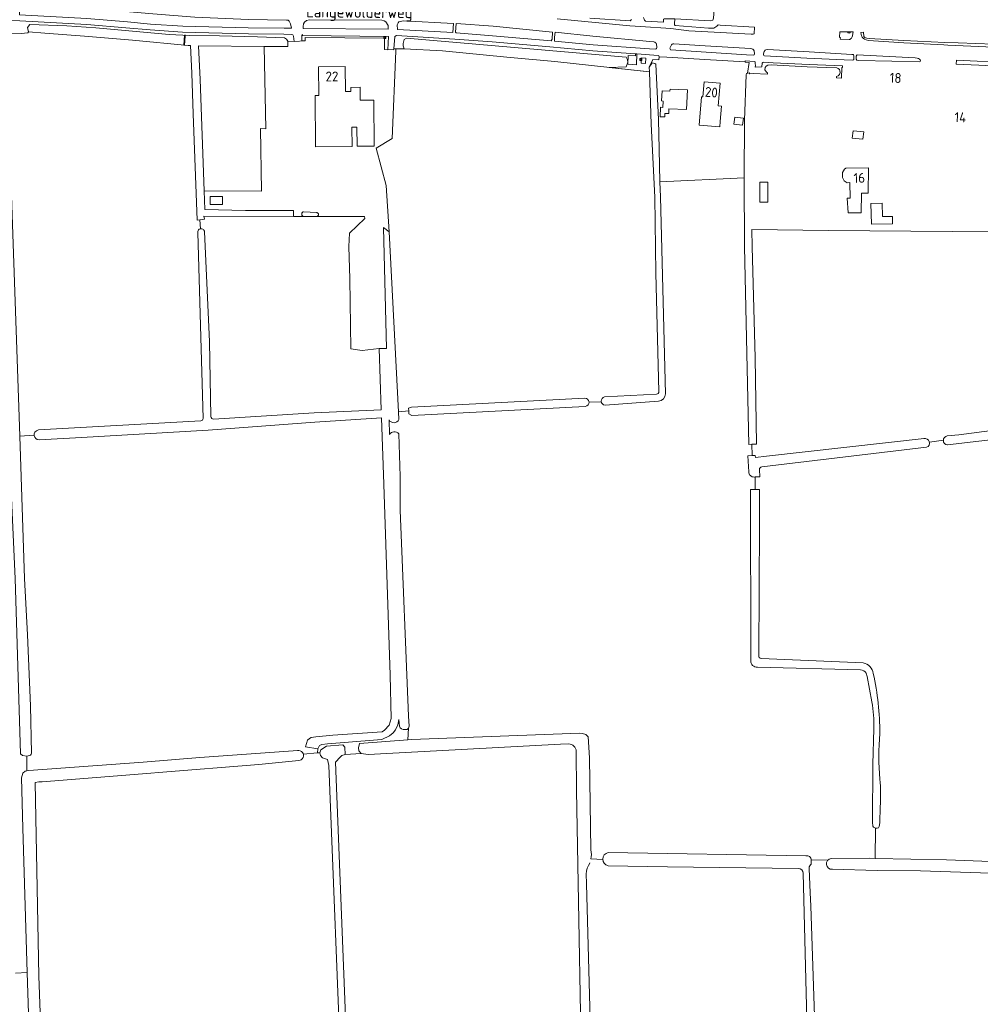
# Model space of a CAD drawing. Header units: metres. Extents: x 209813 to 223847, y 571801 to 587119.
# Tile 596 of 656: x 217549 to 217938, y 581622 to 582020. Entities that reach past the tile are written whole.
import ezdxf
from ezdxf.enums import TextEntityAlignment as Align

# ---------------------------------------------------------------- set-up
doc = ezdxf.new("R2010")
doc.units = ezdxf.units.M
for name, color, linetype, lineweight in [('B-RO-GR-BOUWLAND-GV', 8, 'Continuous', 0), ('B-RO-GR-GRAS-GV', 8, 'Continuous', 0), ('B-RO-KL-DATA_CAI-S', 8, 'Continuous', 0), ('B-RO-KL-WATER_PUT-S', 8, 'Continuous', 0), ('B-RO-KW-KUNSTWERK_STUW-GV', 8, 'Continuous', 0), ('B-RO-OG-BEBOUWING-GV', 8, 'Continuous', 0), ('B-RO-OG-BEBOUWING-T18', 8, 'Continuous', 0), ('B-RO-OG-TERREIN_CULTUURSCHEIDING-GV', 8, 'Continuous', 0), ('B-RO-OG-TERREIN_ERF-GV', 8, 'Continuous', 0), ('B-RO-OG-TOPOGRAFIE-T18', 8, 'Continuous', 0), ('B-RO-OG-WATER_GREPPEL-GV', 8, 'Continuous', 0), ('B-RO-OG-WEG-GV', 8, 'Continuous', 0), ('B-RO-VH-VERHARDING_TEGEL-GV', 8, 'Continuous', 0)]:
    doc.layers.add(name, color=color, linetype=linetype, lineweight=lineweight)
doc.styles.add('NLCS-ISO', font='txt')
doc.styles.add('NLCS-ISO-M200-T18', font='txt', dxfattribs={"height": 0.36})

# ---------------------------------------------------------------- blocks, each defined once
blk = doc.blocks.new('SKL-DATA_SIGNAAL_CAIKAST-SO')
at = {"color": 0, "linetype": 'ByBlock', "lineweight": 18}
for points in [[(-2, 2), (2, 2), (2, 1.68), (-2, 1.68)], [(-2, 1.52), (2, 1.52), (2, -2), (-2, -2)]]:
    blk.add_lwpolyline(points, close=True, dxfattribs=at)
at = {"color": 0, "linetype": 'ByBlock', "lineweight": 18, "style": 'NLCS-ISO'}
blk.add_text('cai', height=1.5, dxfattribs=at).set_placement((0, 0), align=Align.MIDDLE_CENTER)
blk = doc.blocks.new('SKL-WATER_WATERLEIDINGPUT-SO')
at = {"color": 0, "linetype": 'ByBlock', "lineweight": 18}
blk.add_ellipse((0, 0), major_axis=(2.5, 0), ratio=0.54, dxfattribs=at)
at = {"color": 0, "linetype": 'ByBlock', "lineweight": 18, "style": 'NLCS-ISO'}
blk.add_text('wl', height=1.5, dxfattribs=at).set_placement((0, 0), align=Align.MIDDLE_CENTER)

msp = doc.modelspace()

# ---------------------------------------------------------------- linework, layer by layer
at = {"layer": 'B-RO-GR-BOUWLAND-GV', "flags": 128}
for points in [[(217551.581, 581634.369), (217549.781, 581692.905), (217549.336, 581713.216), (217549.863, 581715.2), (217550.737, 581716.033), (217551.509, 581716.162), (217551.411, 581721.986), (217549.744, 581722.264), (217548.942, 581723.013), (217546.709, 581794.065), (217544.832, 581835.499), (217544.683, 581839.616), (217540.248, 581839.441), (217521.451, 581839.446), (217433.278, 581840.393)], [(217552.279, 581411.618), (217558.799, 581411.562), (217554.162, 581555.453), (217551.581, 581634.369), (217546.86, 581634.175)]]:
    msp.add_lwpolyline(points, dxfattribs=at)
at = {"layer": 'B-RO-GR-GRAS-GV', "flags": 128}
for points in [[(217809.412, 582020.624), (217809.71, 582020.68), (217813.95, 582020.646), (217828.451, 582019.866), (217829.297, 582020.183), (217829.563, 582020.96), (217831.154, 582039.192), (217832.349, 582053.521), (217846.262, 582053.101), (217848.801, 582053.253), (217849.597, 582053.632), (217850.108, 582054.182), (217850.367, 582055.09), (217850.451, 582068.561), (217849.783, 582085.574), (217848.957, 582122.866), (217848.036, 582158.306), (217848.348, 582188.5), (217847.987, 582206.427), (217847.78, 582233.621)], [(217621.544, 581939.257), (217620.447, 581939.093), (217618.819, 581982.288), (217618.332, 581998.668), (217617.725, 582009.899), (217616.788, 582009.921), (217594.273, 582012.131), (217574.888, 582013.712), (217558.775, 582014.888), (217552.185, 582015.433), (217551.813, 582015.098), (217549.2, 582014.768), (217544.533, 582014.844), (217545.113, 582005.243), (217544.881, 581981.481), (217544.952, 581970.332), (217544.748, 581964.73), (217548.629, 581851.689)], [(217807.491, 581869.715), (217806.266, 581917.757), (217805.806, 581948.537), (217804.325, 581978.043), (217803.694, 581999.269), (217765.292, 582003.371), (217745.961, 582005.239), (217719.906, 582007.803), (217704.301, 582008.584), (217700.943, 582008.584), (217700.957, 582007.593), (217699.425, 581972.193), (217693.015, 581968.373), (217697.082, 581953.135), (217698.212, 581934.381), (217702.018, 581861.557)], [(217952.093, 581961.478), (217951.45, 581934.715), (217926.252, 581934.59), (217876.272, 581934.931), (217845.199, 581935.37), (217845.242, 581928.382), (217846.482, 581883.361), (217847.068, 581848.461), (217845.175, 581848.374)], [(217924.329, 581851.757), (217929.032, 581852.273), (217966.991, 581857.249), (217973.99, 581857.952), (217975.107, 581858.237), (217975.485, 581859.832), (217975.005, 581894.867), (217973.91, 581932.127), (217973.596, 581953.262), (217973.611, 581959.343), (217973.521, 581959.649), (217953.741, 581960.219)], [(217843.887, 581837.209), (217843.545, 581843.675), (217845.358, 581843.81), (217845.175, 581848.374), (217843.935, 581848.317), (217842.249, 581928.382), (217842.076, 581956.294), (217807.9, 581954.704), (217808.179, 581948.635), (217810.143, 581868.87)], [(217623.178, 581940.811), (217623.369, 581939.529), (217621.544, 581939.257), (217621.835, 581935.676)], [(217627.104, 581858.62), (217667.918, 581861.18), (217695.001, 581862.334), (217694.124, 581887.157), (217687.258, 581886.342), (217682.698, 581886.992), (217682.288, 581915.342), (217681.897, 581928.553), (217682.109, 581933.951), (217688.353, 581939.825), (217688.247, 581940.618), (217659.529, 581940.625), (217623.178, 581940.811)], [(217622.835, 581858.888), (217620.669, 581934.212)], [(217623.453, 581934.369), (217625.482, 581890.012), (217626.052, 581859.6)], [(217785.494, 581867.583), (217806.544, 581868.691)], [(217777.691, 581863.749), (217707.469, 581860.071), (217706.254, 581860.685), (217706.19, 581861.918), (217702.018, 581861.557), (217702.185, 581858.354)], [(217706.19, 581861.918), (217706.135, 581862.987), (217707.31, 581863.415), (217777.488, 581867.04)], [(217779.203, 581865.386), (217784.189, 581865.618)], [(217807.371, 581865.817), (217785.75, 581864.171)], [(217663.442, 581722.917), (217669.176, 581723.378), (217669.35, 581725.023), (217664.337, 581725.815), (217665.19, 581728.507), (217665.948, 581729.265), (217666.63, 581729.626), (217668.543, 581729.948), (217675.458, 581730.517), (217695.388, 581731.905), (217696.303, 581732.602), (217698.255, 581734.574), (217699.067, 581737.284), (217698.627, 581754.822), (217696.064, 581832.266), (217695.115, 581859.132), (217668.185, 581857.282), (217624.87, 581854.125), (217573.583, 581851.1), (217556.445, 581850.145), (217555.706, 581850.376), (217555.14, 581850.716), (217554.677, 581851.258), (217554.464, 581851.897), (217554.458, 581852.087), (217548.629, 581851.689), (217550.582, 581794.012), (217551.667, 581771.216), (217552.944, 581742.379), (217553.294, 581723.254)], [(217554.458, 581852.087), (217554.44, 581852.627), (217554.763, 581853.302), (217555.335, 581853.817), (217556.237, 581854.185), (217621.891, 581857.861)], [(217698.182, 581858.271), (217698.379, 581852.302)], [(217702.125, 581852.6), (217702.735, 581835.366), (217702.697, 581821.713), (217706.007, 581738.242), (217706.328, 581734.206), (217706.037, 581733.359), (217705.827, 581728.728), (217707.312, 581728.845), (217775.505, 581731.415), (217776.627, 581731.29), (217777.897, 581730.814), (217778.849, 581729.888), (217779.434, 581721.329), (217779.984, 581684.085)], [(217974.083, 581727.806), (217974.387, 581736.627), (217977.562, 581789.676), (217976.304, 581832.617), (217975.72, 581847.544), (217975.493, 581852.242), (217975.337, 581852.91), (217974.893, 581853.433), (217974.227, 581853.598), (217960.165, 581852.299), (217924.414, 581848.149)], [(217845.358, 581843.81), (217846.51, 581843.896), (217846.609, 581843.006), (217851.078, 581843.578), (217914.976, 581850.705)], [(217922.742, 581850.046), (217917.08, 581849.259)], [(217915.951, 581847.156), (217849.272, 581839.228)], [(217848.213, 581838.153), (217848.342, 581835.245), (217846.454, 581835.143)], [(217844.78, 581760.726), (217844.607, 581830.088), (217846.559, 581830.11), (217846.454, 581835.143), (217846.138, 581835.125)], [(217846.559, 581830.11), (217848.253, 581830.129), (217848.27, 581816.37), (217848.026, 581762.91)], [(217848.898, 581761.621), (217890.232, 581759.795)], [(217889.166, 581757.043), (217847.432, 581758.098)], [(217893.831, 581744.08), (217891.945, 581754.342), (217891.462, 581755.644)], [(217877.242, 581680.633), (217892.784, 581680.691), (217895.076, 581680.648), (217895.251, 581692.884), (217894.39, 581693.283), (217894.201, 581693.703), (217894.045, 581695.263), (217894.168, 581718.859), (217894.598, 581733.184)], [(217552.922, 581722.406), (217551.411, 581721.986), (217551.509, 581716.162), (217552.21, 581716.279), (217598.594, 581719.623), (217621.542, 581721.464), (217661.245, 581724.405)], [(217770.937, 581726.998), (217767.644, 581726.921), (217689.737, 581722.778), (217686.96, 581723.075), (217680.429, 581722.794), (217679.046, 581722.272), (217678.409, 581721.708), (217676.527, 581719.633), (217681.675, 581589.016)], [(217661.585, 581720.255), (217645.377, 581718.656), (217604.831, 581715.375), (217601.713, 581715.19), (217557.656, 581711.703), (217556.339, 581711.596), (217554.851, 581711.36), (217556.36, 581633.002), (217559.072, 581559.236), (217559.607, 581557.727), (217561.393, 581557.336), (217645.303, 581570.365), (217661.645, 581572.956), (217663.681, 581572.21), (217663.787, 581569.935), (217662.818, 581568.657), (217651.166, 581566.849), (217641.465, 581565.239), (217611.768, 581560.89), (217561.003, 581552.211), (217559.575, 581551.946), (217559.34, 581550.194), (217562.624, 581406.6), (217562.914, 581394.748)], [(217679.051, 581585.686), (217673.776, 581718.273), (217673.275, 581720.766), (217671.241, 581721.396), (217670.444, 581722.327), (217670.104, 581723.452), (217669.176, 581723.378)], [(217776.761, 581565.516), (217774.098, 581708.147), (217774.007, 581724.016)], [(217897.13, 581701.557), (217897.076, 581695.1), (217896.753, 581693.567), (217896.459, 581693), (217895.87, 581692.905), (217895.251, 581692.884)], [(217784.759, 581680.24), (217779.999, 581680.411)], [(217786.954, 581682.968), (217867.086, 581681.723)], [(217895.076, 581680.648), (217924.018, 581680.104), (217970.714, 581678.369)], [(217779.563, 581678.906), (217779.507, 581678.765)], [(217863.976, 581676.589), (217810.952, 581677.172), (217786.974, 581677.68)], [(217868.421, 581676.509), (217868.74, 581666.744), (217869.111, 581661.387), (217871.435, 581588.34), (217872.75, 581530.984), (217877.388, 581433.16), (217882.77, 581434.296)], [(217869.198, 581680.054), (217869.238, 581678.263)], [(217869.198, 581680.054), (217876, 581679.976)], [(217777.997, 581674.368), (217778.214, 581670.326), (217780.98, 581565.447)], [(217869.43, 581534.701), (217865.954, 581674.639)], [(217980.363, 581453.588), (217973.035, 581666.981), (217973.409, 581668.55), (217974.346, 581669.514), (217973.725, 581673.958), (217972.012, 581673.613), (217970.06, 581673.649), (217913.502, 581675.611), (217895.967, 581675.708), (217877.706, 581676.215)]]:
    msp.add_lwpolyline(points, dxfattribs=at)
msp.add_lwpolyline([(217647.631, 582009.564), (217621.038, 582009.822), (217621.744, 581996.175), (217623.323, 581951.071), (217646.511, 581950.9), (217646.081, 581976.227), (217648.234, 581976.153)], close=True, dxfattribs=at)
at = {"layer": 'B-RO-GR-GRAS-GV'}
for points in [[(217806.544, 581868.691, 0.4061985), (217807.491, 581869.715)], [(217810.143, 581868.87, -0.398023), (217807.371, 581865.817)], [(217621.891, 581857.861, 0.4063351), (217622.835, 581858.888)], [(217626.052, 581859.6, 0.4241353), (217627.104, 581858.62)], [(217702.185, 581858.354, -0.5887988), (217698.182, 581858.271)], [(217698.379, 581852.302, -0.5355134), (217702.125, 581852.6)], [(217846.138, 581835.125, -0.4389823), (217843.887, 581837.209)], [(217849.272, 581839.228, 0.3805058), (217848.213, 581838.153)], [(217847.432, 581758.098, -0.4674187), (217844.78, 581760.726)], [(217848.026, 581762.91, 0.4552025), (217848.898, 581761.621)], [(217891.462, 581755.644, 0.2782964), (217889.166, 581757.043)], [(217890.232, 581759.795, -0.3211619), (217894.343, 581755.577)], [(217894.343, 581755.577, -0.0564983), (217897.011, 581731.198)], [(217894.598, 581733.184, 0.048385), (217893.831, 581744.08)], [(217897.011, 581731.198, 0.0425856), (217896.977, 581712.741)], [(217774.007, 581724.016, 0.4190526), (217770.937, 581726.998)], [(217553.294, 581723.254, -0.1032709), (217552.922, 581722.406)], [(217896.977, 581712.741, -0.0496176), (217897.13, 581701.557)], [(217779.984, 581684.085, -0.1004383), (217779.999, 581680.411)], [(217867.086, 581681.723, -0.4484293), (217869.198, 581680.054)], [(217779.507, 581678.765, 0.1133973), (217777.997, 581674.368)], [(217865.954, 581674.639, 0.403781), (217863.976, 581676.589)], [(217869.238, 581678.263, 0.2744877), (217868.4, 581676.715)]]:
    msp.add_lwpolyline(points, format="xyb", dxfattribs=at)
for centre, radius, start, end in [((217622.06, 581934.299), 1.395, 2.85755, 183.34649), ((217777.554, 581865.392), 1.649, 274.77161, 92.63666), ((217785.9, 581865.898), 1.734, 103.54105, 263.56059), ((217924.555, 581849.956), 1.815, 97.15423, 263.56059), ((217915.267, 581848.878), 1.853, 291.66481, 104.09581), ((217661.444, 581722.332), 2.082, 273.88714, 98.36624), ((217787.444, 581680.327), 2.686, 100.50883, 257.83101), ((217877.605, 581678.444), 2.219, 99.42193, 275.01974)]:
    msp.add_arc(centre, radius, start, end, dxfattribs=at)
at = {"layer": 'B-RO-KW-KUNSTWERK_STUW-GV', "flags": 128}
msp.add_lwpolyline([(217615.646, 582013.734), (217615.672, 582014.035), (217615.373, 582014.06), (217615.033, 582010.093), (217615.332, 582010.067)], close=True, dxfattribs=at)
at = {"layer": 'B-RO-OG-BEBOUWING-GV', "flags": 128}
for points in [[(217668.237, 581989.68), (217668.462, 581968.816), (217683.24, 581968.96), (217683.167, 581976.784), (217685.146, 581976.803), (217685.218, 581969.108), (217692.179, 581969.176), (217692.016, 581987.833), (217686.495, 581987.778), (217686.454, 581992.968), (217682.668, 581992.93), (217682.681, 581991.328), (217680.539, 581991.306), (217680.477, 582001.427), (217669.552, 582001.289), (217669.711, 581989.693)], [(217630.699, 581948.806), (217625.741, 581948.774), (217625.762, 581945.446), (217630.72, 581945.478)]]:
    msp.add_lwpolyline(points, close=True, dxfattribs=at)
at = {"layer": 'B-RO-OG-TERREIN_CULTUURSCHEIDING-GV', "flags": 128}
msp.add_lwpolyline([(217702.388, 581734.247), (217702.187, 581736.844), (217701.744, 581734.682), (217700.853, 581732.748), (217699.868, 581731.516), (217698.401, 581730.313), (217695.24, 581728.853), (217673.303, 581727.107), (217670.968, 581726.725), (217670.002, 581726.327), (217669.35, 581725.023), (217669.176, 581723.378), (217670.104, 581723.452), (217670.569, 581724.68), (217672.789, 581726.126), (217679.49, 581726.654), (217680.259, 581725.733), (217680.429, 581722.794), (217686.96, 581723.075), (217685.891, 581724.25), (217685.838, 581725.467), (217686.276, 581727.188), (217705.827, 581728.728), (217706.037, 581733.359), (217705.481, 581732.83), (217704.654, 581732.823)], dxfattribs=at)
at = {"layer": 'B-RO-OG-TERREIN_CULTUURSCHEIDING-GV'}
msp.add_lwpolyline([(217704.654, 581732.823, -0.3866489), (217702.388, 581734.247)], format="xyb", dxfattribs=at)
at = {"layer": 'B-RO-OG-TERREIN_ERF-GV', "flags": 128}
for points in [[(217700.943, 582008.584), (217700.1, 582008.584), (217700.063, 582008.109), (217696.359, 582008.268), (217696.372, 582012.835), (217664.198, 582013.092), (217664.188, 582011.769), (217659.761, 582011.597), (217657.24, 582011.704), (217657.148, 582009.545), (217647.631, 582009.564), (217648.234, 581976.153), (217646.081, 581976.227), (217646.511, 581950.9), (217623.323, 581951.071), (217623.588, 581943.499), (217640.038, 581943.121), (217659.541, 581943.022), (217659.529, 581940.625), (217663.645, 581940.625), (217663.302, 581940.766), (217663.069, 581940.95), (217662.901, 581941.194), (217662.834, 581941.381), (217662.805, 581941.577), (217662.816, 581941.775), (217662.907, 581942.057), (217663.013, 581942.224), (217663.15, 581942.367), (217663.402, 581942.523), (217663.592, 581942.581), (217668.949, 581942.233), (217669.1, 581942.196), (217669.241, 581942.129), (217669.366, 581942.037), (217669.514, 581941.857), (217669.603, 581941.641), (217669.625, 581941.487), (217669.616, 581941.331), (217669.577, 581941.181), (217669.509, 581941.04), (217669.359, 581940.862), (217669.164, 581940.735), (217668.806, 581940.625), (217688.247, 581940.618), (217688.353, 581939.825), (217682.109, 581933.951), (217681.897, 581928.553), (217682.288, 581915.342), (217682.698, 581886.992), (217687.258, 581886.342), (217694.124, 581887.157), (217697.227, 581887.202), (217695.925, 581936.205), (217698.212, 581934.381), (217697.082, 581953.135), (217693.015, 581968.373), (217699.425, 581972.193), (217700.957, 582007.593)], [(217803.61, 582001.167), (217804.764, 582002.831), (217805.826, 582002.641), (217806.319, 582002.334), (217807.404, 581979.948), (217807.563, 581967.906), (217807.9, 581954.704), (217842.076, 581956.294), (217842.146, 581979.665), (217842.808, 581998.092), (217843.046, 581998.545), (217843.406, 581998.675), (217844.111, 582003.014), (217842.421, 582003.093), (217842.429, 582003.27), (217826.176, 582004.238), (217810.783, 582005.237), (217807.595, 582005.262), (217807.542, 582004.147), (217805.065, 582004.214)], [(217683.24, 581968.96), (217668.462, 581968.816), (217668.237, 581989.68), (217669.711, 581989.693), (217669.552, 582001.289), (217680.477, 582001.427), (217680.539, 581991.306), (217682.681, 581991.328), (217682.668, 581992.93), (217686.454, 581992.968), (217686.495, 581987.778), (217692.016, 581987.833), (217692.179, 581969.176), (217685.218, 581969.108), (217685.146, 581976.803), (217683.167, 581976.784)], [(217807.966, 581981.055), (217808.122, 581984.902), (217809.145, 581984.86), (217809.249, 581987.411), (217808.613, 581987.437), (217808.779, 581991.543), (217811.973, 581991.414), (217812.009, 581992.282), (217819.062, 581991.996), (217818.738, 581984.003), (217811.559, 581984.294), (217811.478, 581982.299), (217809.978, 581982.359), (217809.922, 581980.976)], [(217832.355, 581979.093), (217832.186, 581977.03), (217823.809, 581977.674), (217824.727, 581989.127), (217825.321, 581989.078), (217825.824, 581995.213), (217832.338, 581994.709), (217831.583, 581985.492), (217832.871, 581985.386)], [(217837.897, 581977.983), (217838.209, 581980.823), (217841.746, 581980.435), (217841.434, 581977.595)], [(217890.51, 581974.884), (217890.185, 581971.96), (217885.858, 581972.441), (217886.183, 581975.365)], [(217882.739, 581959.819), (217883.261, 581960.182), (217892.362, 581960.37), (217892.224, 581950.084), (217889.559, 581950.093), (217889.478, 581942.114), (217884.14, 581942.136), (217883.759, 581948.013), (217885.001, 581948.086), (217884.906, 581954.359), (217883.762, 581954.342), (217882.605, 581955.144), (217881.895, 581956.443), (217881.902, 581958.534)], [(217851.611, 581954.548), (217851.607, 581946.461), (217848.335, 581946.463), (217848.339, 581954.55)], [(217630.72, 581945.478), (217625.762, 581945.446), (217625.741, 581948.774), (217630.699, 581948.806)], [(217898.011, 581946.068), (217898.153, 581940.671), (217902.129, 581940.66), (217902.12, 581937.648), (217893.649, 581937.508), (217893.422, 581945.947)]]:
    msp.add_lwpolyline(points, close=True, dxfattribs=at)
at = {"layer": 'B-RO-OG-WATER_GREPPEL-GV', "flags": 128}
msp.add_lwpolyline([(217669.415, 581940.916), (217669.546, 581941.109), (217669.616, 581941.331), (217669.625, 581941.487), (217669.58, 581941.716), (217669.514, 581941.857), (217669.366, 581942.037), (217669.172, 581942.166), (217668.949, 581942.233), (217663.592, 581942.581), (217663.313, 581942.48), (217663.078, 581942.299), (217662.867, 581941.966), (217662.816, 581941.775), (217662.805, 581941.577), (217662.834, 581941.381), (217662.901, 581941.194), (217663.005, 581941.026), (217663.14, 581940.881), (217663.302, 581940.766), (217663.645, 581940.625), (217668.806, 581940.625), (217669.164, 581940.735), (217669.298, 581940.813)], close=True, dxfattribs=at)
msp.add_lwpolyline([(217681.675, 581589.016), (217676.527, 581719.633), (217678.409, 581721.708), (217679.046, 581722.272), (217680.429, 581722.794), (217680.259, 581725.733), (217679.49, 581726.654), (217672.789, 581726.126), (217670.569, 581724.68), (217670.104, 581723.452), (217670.444, 581722.327), (217671.241, 581721.396), (217673.275, 581720.766), (217673.776, 581718.273), (217679.051, 581585.686)], dxfattribs=at)
at = {"layer": 'B-RO-OG-WEG-GV', "flags": 128}
for points in [[(217656.627, 582020.226), (217641.27, 582020.479), (217619.531, 582021.441), (217602.448, 582022.701), (217593.11, 582023.53), (217575.131, 582025.045), (217556.286, 582026.29), (217550.744, 582026.526), (217549.422, 582025.856), (217548.446, 582024.303), (217548.436, 582022.392), (217575.734, 582020.887), (217592.267, 582019.435), (217601.537, 582018.6), (217614.723, 582017.779), (217641.108, 582017.076), (217655.676, 582016.882), (217658.741, 582016.914), (217658.275, 582018.633), (217657.747, 582019.78), (217657.386, 582020.106)], [(217695.238, 582020.152), (217665.941, 582020.244), (217664.778, 582020.017), (217663.93, 582019.318), (217663.506, 582018.635), (217663.389, 582017.645), (217663.39, 582016.837), (217697.788, 582016.566), (217697.771, 582018.035), (217696.943, 582019.528), (217696.252, 582019.88)], [(217703.963, 582019.843), (217702.208, 582019.466), (217701.889, 582019.076), (217701.473, 582018.281), (217701.555, 582016.389), (217724.039, 582015.161), (217724.295, 582018.859)], [(217763.922, 582011.8), (217764.247, 582012.496), (217764.359, 582015.359), (217740.381, 582017.729), (217725.393, 582018.799), (217725.172, 582015.353), (217725.392, 582015.011), (217740.054, 582013.848)], [(217806.03, 582008.36), (217806.348, 582008.525), (217806.56, 582008.735), (217806.695, 582009.015), (217806.725, 582009.301), (217806.589, 582010.483), (217806.407, 582010.829), (217806.152, 582011.038), (217805.877, 582011.222), (217805.46, 582011.359), (217803.859, 582011.492), (217780.812, 582013.65), (217765.481, 582015.27), (217765.194, 582013.347), (217765.221, 582011.669), (217780.888, 582010.241), (217803.682, 582008.527)], [(217884.833, 582012.376), (217885.177, 582012.561), (217885.514, 582012.874), (217885.794, 582013.408), (217885.96, 582013.854), (217886.119, 582014.764), (217886.17, 582015.392), (217880.741, 582015.476), (217880.679, 582013.305), (217881.037, 582012.996), (217880.976, 582012.446), (217884.531, 582012.402)], [(217663.074, 582013.922), (217663.078, 582014.322), (217662.909, 582013.933), (217662.851, 582011.742), (217664.188, 582011.769), (217664.198, 582013.092), (217696.372, 582012.835), (217696.359, 582008.268), (217697.665, 582008.212), (217697.91, 582013.571)], [(217701.221, 582013.968), (217700.549, 582013.582), (217700.1, 582008.584), (217704.301, 582008.584), (217703.906, 582009.792), (217703.955, 582010.702), (217704.293, 582012.334), (217705.304, 582012.829), (217794.275, 582005.156), (217794.838, 582004.07), (217794.876, 582003.109), (217794.239, 582001.253), (217787.327, 582001.014), (217803.694, 581999.269), (217803.61, 582001.167), (217805.065, 582004.214), (217807.542, 582004.147), (217807.595, 582005.262), (217807.512, 582005.782), (217807.256, 582005.893), (217798.596, 582006.467), (217798.442, 582002.095), (217794.904, 582002.335), (217795.121, 582005.881), (217797.98, 582005.787), (217797.999, 582006.51), (217780.716, 582007.772), (217763.348, 582009.347), (217739.9, 582011.34), (217724.818, 582012.495)], [(217845.809, 582006.024), (217846.06, 582006.185), (217846.238, 582006.517), (217846.076, 582007.696), (217845.841, 582008.165), (217845.618, 582008.371), (217845.219, 582008.585), (217844.55, 582008.718), (217826.303, 582009.796), (217813.548, 582010.608), (217813.095, 582010.591), (217812.86, 582010.463), (217812.674, 582010.185), (217811.992, 582008.791), (217812.011, 582008.495), (217812.225, 582008.189), (217812.368, 582008.087), (217842.962, 582006.089)], [(217851.477, 582008.264), (217850.824, 582008.214), (217850.576, 582008.031), (217850.214, 582007.432), (217849.871, 582006.517), (217849.877, 582006.193), (217849.998, 582005.92), (217850.238, 582005.775), (217867.435, 582004.838), (217882.59, 582004.094), (217886.129, 582003.98), (217886.325, 582004.107), (217886.438, 582004.289), (217886.496, 582005.157), (217886.419, 582005.856), (217886.322, 582006.098), (217886.176, 582006.255), (217885.715, 582006.308), (217868.394, 582007.354)], [(217802.1, 582002.635), (217800.29, 582002.804), (217800.279, 582004.855), (217802.158, 582004.721)], [(217842.429, 582003.27), (217842.421, 582003.093), (217844.111, 582003.014), (217843.406, 581998.675), (217843.624, 581998.754), (217844.047, 581998.8), (217844.373, 581998.4), (217845.655, 581998.515), (217851.543, 581998.345), (217851.56, 581998.771), (217851.111, 581999.171), (217850.424, 582000.114), (217850.515, 582000.991), (217850.933, 582001.604), (217851.641, 582001.938), (217853.009, 582002.069), (217867.534, 582001.306), (217879.629, 582000.826), (217880.137, 582000.597), (217880.669, 582000.164), (217880.839, 581999.648), (217880.934, 581998.956), (217880.697, 581998.105), (217880.157, 581997.556), (217879.52, 581997.378), (217879.482, 581996.828), (217881.421, 581996.695), (217881.558, 582001.005), (217881.849, 582001), (217881.857, 582001.626), (217868.388, 582002.172), (217853.786, 582002.942), (217850.075, 582003.179), (217849.669, 582003.079), (217849.381, 582002.792), (217849.19, 582001.228), (217846.482, 582001.124), (217846.596, 582001.818), (217846.555, 582002.681), (217846.475, 582003.227), (217846.296, 582003.455), (217842.438, 582003.657)], [(217913.142, 582003.332), (217913.37, 582003.453), (217913.46, 582003.697), (217913.371, 582004.141), (217913.065, 582004.425), (217912.706, 582004.617), (217912.108, 582004.798), (217911.309, 582004.904), (217887.834, 582006.187), (217887.651, 582006.033), (217887.418, 582005.638), (217887.373, 582004.832), (217887.412, 582004.309), (217887.682, 582003.991), (217888.566, 582003.851), (217901.894, 582003.556)], [(217945.475, 582001.487), (217945.811, 582001.553), (217945.986, 582001.833), (217945.955, 582002.04), (217945.825, 582002.339), (217945.326, 582003.078), (217936.429, 582003.591), (217928.101, 582003.975), (217927.989, 582002.396), (217937.108, 582001.991)]]:
    msp.add_lwpolyline(points, close=True, dxfattribs=at)
for points in [[(217544.533, 582014.844), (217549.2, 582014.768), (217551.813, 582015.098), (217552.185, 582015.433), (217551.683, 582017.149), (217552.678, 582018.469), (217567.621, 582017.905), (217579.382, 582017.007), (217609.055, 582014.429), (217617.305, 582013.948), (217629.528, 582013.868), (217644.947, 582013.413), (217655.819, 582012.992), (217656.667, 582012.479), (217657.24, 582011.704), (217659.761, 582011.597), (217659.486, 582013.726), (217659.157, 582014.219), (217658.529, 582014.361), (217655.585, 582014.45), (217641.252, 582014.66), (217614.583, 582015.358), (217601.45, 582016.194), (217591.527, 582017.082), (217575.828, 582018.43), (217548.605, 582019.93), (217538.097, 582020.199)], [(217766.332, 582020.769), (217795.743, 582017.808), (217800.096, 582017.66), (217812.297, 582016.733), (217819.588, 582015.887), (217827.347, 582015.415), (217844.834, 582014.493), (217845.64, 582014.554), (217846.068, 582014.655), (217846.248, 582017.336), (217832.287, 582018.188), (217831.518, 582018.308), (217831.036, 582017.674), (217830.566, 582017.433), (217830.158, 582017.176), (217829.799, 582016.99), (217829.516, 582016.893), (217827.645, 582016.88), (217814.048, 582017.96), (217813.852, 582018.272), (217813.763, 582018.63), (217813.95, 582020.646)], [(217796.389, 582020.413), (217795.905, 582019.919), (217779.55, 582021.011)], [(217809.412, 582020.624), (217809.328, 582019.307), (217802.058, 582019.705), (217801.671, 582020.232), (217801.331, 582021.242)], [(217943.03, 582010.406), (217928.705, 582010.943), (217923.319, 582011.091), (217906.798, 582011.872), (217892.665, 582012.751), (217891.709, 582012.836), (217891.197, 582012.987), (217890.886, 582013.212), (217890.594, 582013.585), (217890.403, 582015.281), (217889.356, 582015.216), (217889.464, 582014.421), (217889.637, 582013.843), (217889.917, 582013.301), (217890.265, 582012.845), (217890.778, 582012.452), (217891.445, 582012.155), (217892.374, 582011.878), (217906.796, 582010.947), (217922.95, 582010.135), (217924.565, 582010.04), (217946.19, 582009.084)]]:
    msp.add_lwpolyline(points, dxfattribs=at)
at = {"layer": 'B-RO-VH-VERHARDING_TEGEL-GV', "flags": 128}
msp.add_lwpolyline([(217797.999, 582006.51), (217797.98, 582005.787), (217795.121, 582005.881), (217794.904, 582002.335), (217798.442, 582002.095), (217798.596, 582006.467)], close=True, dxfattribs=at)

# ---------------------------------------------------------------- block references
at = {"layer": 'B-RO-KL-DATA_CAI-S', "xscale": 0.2, "yscale": 0.2, "zscale": 0.2}
for p in [(217696.513, 582013.114), (217800.198, 582004.233)]:
    msp.add_blockref('SKL-DATA_SIGNAAL_CAIKAST-SO', p, dxfattribs=at)
at = {"layer": 'B-RO-KL-WATER_PUT-S', "xscale": 0.2, "yscale": 0.2, "zscale": 0.2}
msp.add_blockref('SKL-WATER_WATERLEIDINGPUT-SO', (217884.546, 582015.201), dxfattribs=at)

# ---------------------------------------------------------------- texts
at = {"layer": 'B-RO-OG-BEBOUWING-T18', "style": 'NLCS-ISO-M200-T18'}
for s, rotation, p in [('22', 0.7, (217675.065, 581997.358)), ('18', 357.3, (217903.408, 581996.788)), ('20', 355.6, (217828.772, 581990.973)), ('14', 357, (217929.655, 581980.831)), ('16', 1.2, (217888.677, 581956.289))]:
    msp.add_text(s, height=4, rotation=rotation, dxfattribs=at).set_placement(p, align=Align.MIDDLE)
at = {"layer": 'B-RO-OG-TOPOGRAFIE-T18', "style": 'NLCS-ISO-M200-T18'}
msp.add_text('Langewolderweg', height=4.5, rotation=359.5, dxfattribs=at).set_placement((217686.155, 582022.732), align=Align.MIDDLE)

doc.saveas('drawing.dxf')
